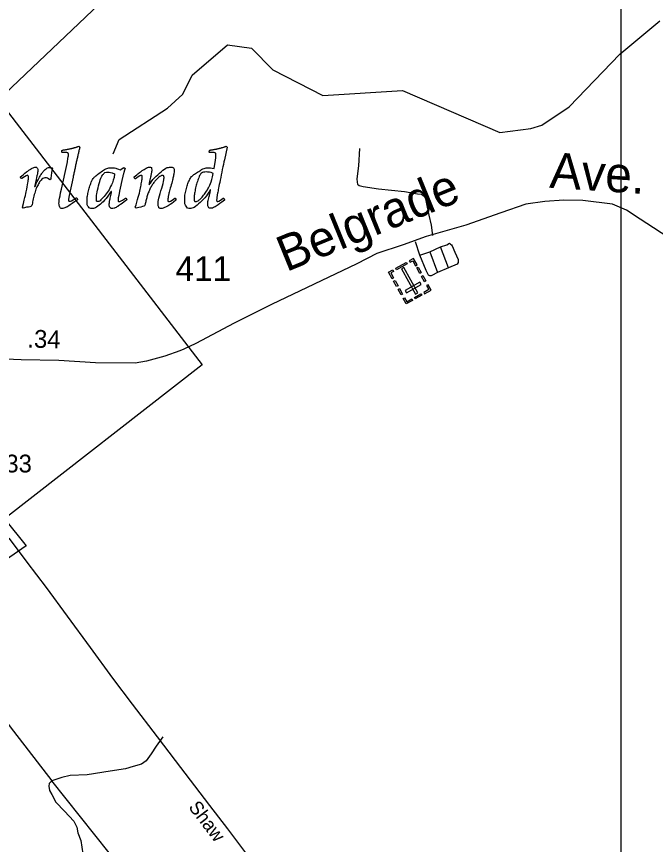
# Model space of a CAD drawing. Extents: x 2093524 to 2270757, y 289120 to 570408.
# Drawn here: x 2184051 to 2188536, y 373383 to 379193 of the extents above; entities that cross this region are included whole.
import ezdxf

# ---------------------------------------------------------------- set-up
doc = ezdxf.new("R2010")
doc.units = 0
for name, color, linetype in [('Exist Boundary Political City Limit New', 7, 'Continuous'), ('Exist Civil Demographics Community Label', 7, 'Continuous'), ('Exist Cultural Cemetery CELL', 7, 'Continuous'), ('Exist Hydrographic Creek Single Shore', 7, 'Continuous'), ('Exist Road Non-System Type 51', 7, 'Continuous'), ('Exist Road Primary NC Attributed', 7, 'Continuous'), ('Exist Road Primary NC Label', 7, 'Continuous'), ('Exist Road Primary NC Mileage Hundredths English Label', 7, 'Continuous'), ('Exist Road Primary NC Shield Number Label', 7, 'Continuous'), ('Exist Road Secondary Type 51 Attributed', 7, 'Continuous'), ('Exist Road Secondary Type 51 Label', 7, 'Continuous'), ('Exist Road Secondary Type 51 Number Label', 7, 'Continuous'), ('Exist Utilities Telephone Line', 7, 'Continuous'), ('Map Preparation Boundary City Limit Buffer Line', 7, 'Continuous'), ('Map Preparation Inset Cut Line', 7, 'Continuous')]:
    doc.layers.add(name, color=color, linetype=linetype)

msp = doc.modelspace()

# ---------------------------------------------------------------- linework, layer by layer
at = {"layer": 'Exist Boundary Political City Limit New'}
msp.add_lwpolyline([(2183431.5, 379259.2), (2184211.2, 379952.2), (2184724.2, 379372), (2183921.8, 378609.5), (2185353.2, 376748.4), (2183966.2, 375667), (2184118.8, 375479.7), (2183974, 375379)], dxfattribs=at)
at = {"layer": 'Exist Civil Demographics Community Label'}
for points in [[(2184487.6, 378282.8), (2184494.7, 378276.6)], [(2185522.9, 378282.8), (2185530, 378276.6), (2185509.6, 378188.1)], [(2184369.9, 378238.9), (2184367.7, 378241.4), (2184369.4, 378253.6), (2184372.2, 378256.1)], [(2185405.3, 378238.9), (2185403, 378241.4), (2185404.7, 378253.6), (2185407.6, 378256.1)], [(2184365.7, 377982.6), (2184405.1, 378162.6)], [(2185437.9, 378126.6), (2185447, 378186.4)], [(2184301.1, 378132.3), (2184303.1, 378129.4)], [(2184777, 378117.5), (2184803.1, 378132.9), (2184812.5, 378126)], [(2184088.8, 378056), (2184084.5, 378056.3), (2184079.2, 378065.7), (2184079.4, 378069.6)], [(2184291.5, 378052.6), (2184284.9, 378048.4)], [(2184447.3, 378065.1), (2184420.1, 377936.7)], [(2184795.2, 378064.3), (2184774.2, 377968.5)], [(2184885.4, 378054.1), (2184881.4, 378054.3), (2184875.7, 378064.3), (2184876, 378067.9)], [(2185425.7, 378067.4), (2185430.8, 378092.6)], [(2184176.4, 378000.8), (2184180.4, 378000.8)], [(2184469.7, 377922), (2184472.8, 377921.7)], [(2184472.8, 377921.7), (2184479.4, 377910.6), (2184478.2, 377906.9)], [(2184815, 377919.4), (2184818.4, 377919.4)], [(2184818.4, 377919.4), (2184824.7, 377908.4), (2184823.5, 377904.7)], [(2185161.2, 377919.1), (2185164.6, 377918.8), (2185170.8, 377907.8), (2185170, 377904.1)], [(2185501.4, 377919.4), (2185504.8, 377919.1), (2185510.7, 377908.1), (2185509.9, 377904.4)], [(2184097.3, 377848.3), (2184091.4, 377855.4)], [(2184890.8, 377848.6), (2184883.4, 377855.6)]]:
    msp.add_lwpolyline(points, dxfattribs=at)
for points, degree in [([(2184372.2, 378256.1), (2184434, 378263.8), (2184487.6, 378282.8)], 2), ([(2184494.7, 378276.6), (2184470.6, 378176.2), (2184447.3, 378065.1)], 2), ([(2185407.6, 378256.1), (2185468.8, 378263.8), (2185522.9, 378282.8)], 2), ([(2184405.1, 378162.6), (2184408.5, 378177.3), (2184412, 378198.2), (2184415.6, 378219), (2184415.6, 378224.1), (2184415.6, 378230.4), (2184412, 378234.2), (2184408.5, 378238), (2184398.7, 378238.3), (2184388.9, 378238.6), (2184369.9, 378238.9)], 3), ([(2185447, 378186.4), (2185450.9, 378212.8), (2185450.9, 378223.6), (2185450.9, 378231.2), (2185447.1, 378234.6), (2185443.3, 378238), (2185434.5, 378238.3), (2185425.7, 378238.6), (2185405.3, 378238.9)], 3), ([(2185509.6, 378188.1), (2185501.4, 378149.9), (2185477.3, 378030.5), (2185459.7, 377942.9), (2185456.9, 377921.1), (2185455.5, 377910.1), (2185455.5, 377905), (2185455.5, 377895.3), (2185461.4, 377895.3), (2185468.5, 377895.3), (2185501.4, 377919.4)], 3), ([(2184079.4, 378069.6), (2184128.8, 378110.5), (2184150.9, 378123.5), (2184173, 378136.5), (2184183.5, 378136.5), (2184191.7, 378136.5), (2184195.9, 378130.2), (2184200.2, 378123.8), (2184200.2, 378115), (2184200.2, 378105.4), (2184197.9, 378094), (2184195.7, 378082.7), (2184176.4, 378000.8)], 3), ([(2184180.4, 378000.8), (2184193.7, 378031.9), (2184208.7, 378059.7), (2184223.7, 378087.5), (2184238.2, 378105.2), (2184252.6, 378122.9), (2184263.4, 378128.6), (2184274.2, 378134.3), (2184286.4, 378134.3), (2184294, 378134.3), (2184301.1, 378132.3)], 3), ([(2184303.1, 378129.4), (2184298.8, 378116.4), (2184295.1, 378091.7), (2184291.5, 378067.1), (2184291.5, 378052.6)], 3), ([(2184823.5, 377904.7), (2184772.2, 377867), (2184753.1, 377856.5), (2184734, 377846), (2184721.2, 377846), (2184712.1, 377846), (2184706.9, 377853.7), (2184701.6, 377861.3), (2184701.6, 377872.9), (2184701.6, 377884.8), (2184706.2, 377907.5), (2184710.7, 377930.2), (2184725.7, 377990), (2184678.1, 377908.4), (2184640.1, 377877), (2184602.2, 377845.7), (2184578.1, 377845.7), (2184565, 377845.7), (2184555.5, 377857.3), (2184546, 377869), (2184546, 377899.3), (2184546, 377925.9), (2184554, 377961.4), (2184561.9, 377996.8), (2184576.4, 378033.1), (2184583.7, 378051.2), (2184593.8, 378062.4), (2184603.9, 378073.6), (2184637.3, 378098), (2184670.8, 378122.4), (2184684.8, 378127.5), (2184698.8, 378132.6), (2184716.4, 378132.6), (2184728.9, 378132.6), (2184745.9, 378128.7), (2184762.9, 378124.9), (2184777, 378117.5)], 3), ([(2184812.5, 378126), (2184805.4, 378109.3), (2184795.2, 378064.3)], 2), ([(2184876, 378067.9), (2184890.8, 378080.4), (2184910.3, 378095.6), (2184929.9, 378110.7), (2184945.8, 378120.8), (2184961.6, 378130.9), (2184969.6, 378133.6), (2184977.5, 378136.3), (2184984, 378136.3), (2184999.6, 378136.3), (2184999.6, 378117.8), (2184999.6, 378104.5), (2184994.5, 378079.1), (2184989.4, 378053.8), (2184973.3, 377992.8), (2185005.3, 378052.1), (2185053.9, 378094), (2185102.5, 378136), (2185132.8, 378136), (2185156.9, 378136), (2185156.9, 378109), (2185156.9, 378094.3), (2185150.4, 378066.9), (2185143.9, 378039.6), (2185129.4, 377986.6), (2185119.8, 377951.4), (2185116.3, 377931.7), (2185112.7, 377912), (2185112.7, 377906.4), (2185112.7, 377895.9), (2185119.5, 377895.9), (2185130.6, 377895.9), (2185161.2, 377919.1)], 3), ([(2185509.9, 377904.4), (2185457.2, 377864.4), (2185440.9, 377856.1), (2185424.6, 377847.7), (2185413.5, 377847.7), (2185403.6, 377847.7), (2185398.1, 377855.9), (2185392.5, 377864.1), (2185392.5, 377874.9), (2185392.5, 377890.8), (2185403.3, 377933), (2185408.7, 377954.8), (2185417.5, 377993.1), (2185385.2, 377931.3), (2185340.4, 377889.1), (2185295.6, 377846.9), (2185267.5, 377846.9), (2185250.8, 377846.9), (2185241.2, 377862.2), (2185231.5, 377877.5), (2185231.5, 377903.8), (2185231.5, 377939), (2185240.6, 377977.2), (2185249.7, 378015.5), (2185262, 378040.7), (2185274.3, 378066), (2185283.3, 378074.2), (2185292.2, 378082.4), (2185322.1, 378102), (2185352, 378121.5), (2185367, 378127), (2185382.1, 378132.6), (2185399.1, 378132.6), (2185414.9, 378132.6), (2185437.9, 378126.6)], 3), ([(2185430.8, 378092.6), (2185410.1, 378102.5), (2185382.1, 378102.5), (2185360.2, 378102.5), (2185349.9, 378095), (2185339.5, 378087.5), (2185326.6, 378053.1), (2185313.7, 378018.6), (2185305.8, 377980.6), (2185297.9, 377942.7), (2185297.9, 377914.9), (2185297.9, 377894.8), (2185308.4, 377894.8), (2185318, 377894.8), (2185332.7, 377906.1), (2185347.5, 377917.4), (2185369.4, 377946.5), (2185391.4, 377975.5), (2185405.9, 378008), (2185420.3, 378040.4), (2185425.7, 378067.4)], 3), ([(2184091.4, 377855.4), (2184113.7, 377931), (2184123.8, 377986.4), (2184133.9, 378041.9), (2184133.9, 378064.5), (2184133.9, 378079), (2184127.3, 378079), (2184119.4, 378079), (2184088.8, 378056)], 3), ([(2184284.9, 378048.4), (2184271.6, 378060.6), (2184255.2, 378060.6), (2184241.3, 378060.6), (2184229, 378051.2), (2184216.6, 378041.9), (2184201.6, 378013), (2184186.6, 377984), (2184175.5, 377943.9), (2184164.5, 377903.8), (2184159.4, 377860.5), (2184144.6, 377857.9), (2184127.2, 377855.5), (2184109.8, 377853.1), (2184097.3, 377848.3)], 3), ([(2184738.8, 378088.6), (2184713.6, 378101.4), (2184692.3, 378101.4), (2184670.2, 378101.4), (2184656.6, 378083.8), (2184643, 378066.2), (2184627.1, 378005.6), (2184611.2, 377944.9), (2184611.2, 377915.7), (2184611.2, 377894.5), (2184622.6, 377894.5), (2184634.5, 377894.5), (2184665.1, 377930.2), (2184695.7, 377965.9), (2184715.4, 378009.3), (2184735.1, 378052.6), (2184738.8, 378088.6)], 3), ([(2184883.4, 377855.6), (2184892.2, 377877.7), (2184906.1, 377929.5), (2184920, 377981.2), (2184926.3, 378019.5), (2184932.7, 378057.7), (2184932.7, 378068.2), (2184932.7, 378077.9), (2184926.2, 378077.9), (2184917.4, 378077.9), (2184885.4, 378054.1)], 3), ([(2185170, 377904.1), (2185121.5, 377867.5), (2185100.5, 377857.2), (2185079.5, 377846.9), (2185064.5, 377846.9), (2185052.6, 377846.9), (2185048.5, 377856.1), (2185044.4, 377865.3), (2185044.4, 377875.2), (2185044.4, 377898.2), (2185064.2, 377968.7), (2185086.1, 378045.3), (2185086.1, 378066.5), (2185086.1, 378078.1), (2185075, 378078.1), (2185069.9, 378078.1), (2185061, 378073.6), (2185052.1, 378069.1), (2185034.9, 378051.4), (2185017.8, 378033.6), (2185003.4, 378011.3), (2184989.1, 377988.9), (2184978.5, 377962.8), (2184967.9, 377936.7), (2184960.8, 377906.8), (2184953.7, 377876.9), (2184952, 377859.3), (2184916, 377856.5), (2184890.8, 377848.6)], 3), ([(2184478.2, 377906.9), (2184415.3, 377862.4), (2184398.6, 377854.6), (2184381.9, 377846.9), (2184371.1, 377846.9), (2184358.9, 377846.9), (2184353.8, 377856.6), (2184348.7, 377866.4), (2184348.7, 377879.2), (2184348.7, 377905), (2184365.7, 377982.6)], 3), ([(2184420.1, 377936.7), (2184416.4, 377919.4), (2184416.4, 377908.9), (2184416.4, 377896.7), (2184424.1, 377896.7), (2184435.1, 377896.7), (2184469.7, 377922)], 3), ([(2184774.2, 377968.5), (2184763.2, 377917.4), (2184763.2, 377906.1), (2184763.2, 377895), (2184770.5, 377895), (2184779.6, 377895), (2184815, 377919.4)], 3)]:
    msp.add_open_spline(points, degree=degree, dxfattribs=at)
at = {"layer": 'Exist Cultural Cemetery CELL'}
for points in [[(2186792.2, 377457.6), (2186718, 377416.4), (2186712.5, 377426.4), (2186786.7, 377467.5)], [(2186808, 377479.4), (2186813.6, 377469.3), (2186832.8, 377480), (2186852.4, 377444.7), (2186862.1, 377450.1), (2186837, 377495.4)], [(2186691.7, 377415), (2186697.3, 377405), (2186678.1, 377394.3), (2186697.7, 377359), (2186687.9, 377353.6), (2186662.8, 377399)], [(2186850.8, 377245.5), (2186867.1, 377254.6), (2186768.8, 377432), (2186752.5, 377422.9)], [(2186870.8, 377434.3), (2186891.8, 377396.4), (2186881.9, 377390.9), (2186860.9, 377428.8)], [(2186903.4, 377375.5), (2186924.4, 377337.6), (2186914.4, 377332.1), (2186893.4, 377370)], [(2186707.7, 377341.3), (2186728.7, 377303.4), (2186718.8, 377297.9), (2186697.8, 377335.7)], [(2186891.6, 377312.5), (2186882.6, 377328.8), (2186779.6, 377271.8), (2186788.7, 377255.4)], [(2186939.3, 377310.6), (2186929.4, 377305.1), (2186945, 377277), (2186909.5, 377257.3), (2186914.9, 377247.6), (2186960.3, 377272.8)], [(2186739.7, 377283.6), (2186760.7, 377245.7), (2186750.7, 377240.2), (2186729.7, 377278.1)], [(2186895.5, 377236.9), (2186850.2, 377211.7), (2186844.7, 377221.7), (2186890, 377246.8)], [(2186765.1, 377214.1), (2186775, 377219.6), (2186790.6, 377191.5), (2186826.1, 377211.2), (2186831.5, 377201.4), (2186786.1, 377176.3)]]:
    msp.add_lwpolyline(points, close=True, dxfattribs=at)
at = {"layer": 'Exist Hydrographic Creek Single Shore'}
for points in [[(2187739.2, 378431.9), (2187930.3, 378559.3), (2188286.3, 378929.5), (2188567.2, 379163.3)], [(2184729.3, 378229.3), (2184770.3, 378330.1), (2185110.3, 378549.7), (2185218.3, 378649.3), (2185284.1, 378782.4), (2185532.3, 378994), (2185699.2, 378971), (2185850.3, 378820.4), (2186201.3, 378639.6), (2186759.3, 378674.4), (2187443.3, 378378.7), (2187660.3, 378407.2), (2187739.2, 378431.9)]]:
    msp.add_lwpolyline(points, dxfattribs=at)
at = {"layer": 'Exist Road Non-System Type 51'}
for p, q in [((2186881.7, 377518.9), (2186851.2, 377612.7)), ((2186881.7, 377518.9), (2186951.6, 377541.3)), ((2186951.6, 377541.3), (2187027.3, 377577.6)), ((2186951.6, 377541.3), (2187006.3, 377397.7)), ((2187084.1, 377430.1), (2187027.3, 377577.6)), ((2187084.1, 377430.1), (2187006.3, 377397.7))]:
    msp.add_line(p, q, dxfattribs=at)
for points in [[(2186457.7, 378268.2), (2186452.3, 378146.1), (2186438.9, 378054.2), (2186443, 378030.2), (2186445.1, 378016.3), (2186457.1, 378008.3), (2186483.2, 378000.4), (2186591.3, 377985), (2186775.3, 377966.2), (2186865.3, 377948.6), (2186893.3, 377946.8), (2186913.4, 377932.8), (2186921.6, 377914.9), (2186929.7, 377879.1), (2186944.1, 377799), (2186962.5, 377729.3), (2186970.9, 377657.3)], [(2187027.3, 377577.6), (2187071.4, 377591.9), (2187091.2, 377601.9), (2187097.2, 377596), (2187103.4, 377592.1), (2187109.4, 377584.2), (2187127.5, 377540.2), (2187149.9, 377488.4), (2187151.9, 377478.3), (2187150.1, 377466.4), (2187144.1, 377456.3), (2187084.1, 377430.1)], [(2187006.3, 377397.7), (2186966.5, 377375.5), (2186960.6, 377373.4), (2186952.6, 377373.3), (2186946.5, 377375.3), (2186942.6, 377379.3), (2186926.4, 377411.2), (2186881.7, 377518.9)], [(2185077.4, 374138), (2185031.7, 374071.8), (2184996.1, 374019.5), (2184960.5, 373969.4), (2184928.4, 373947.2), (2184868.7, 373930.8), (2184814.8, 373912.5), (2184706.9, 373898.1), (2184547.2, 373871), (2184427.1, 373866.4), (2184369.2, 373852.2), (2184299.4, 373829.8)], [(2184299.4, 373829.8), (2184279.6, 373809.6), (2184277.6, 373791.6), (2184281.8, 373761.5), (2184297.9, 373733.8), (2184326.2, 373679.9), (2184386.5, 373616.3), (2184452.9, 373546.8), (2184473.3, 373502.8), (2184481.3, 373464.8), (2184501.6, 373411), (2184516.2, 373317.2)]]:
    msp.add_lwpolyline(points, dxfattribs=at)
at = {"layer": 'Exist Road Primary NC Attributed'}
msp.add_lwpolyline([(2188669.5, 377613.6), (2188429.5, 377772.4), (2188332.7, 377835.3), (2188233.4, 377876.4), (2188025.3, 377903.1), (2187892.2, 377905.5), (2187759, 377895.8), (2187625.9, 377876.4), (2187451.6, 377815.9), (2187204.8, 377728.8), (2186925.2, 377650.1), (2186765.5, 377592.1), (2186579.1, 377531.5), (2186438.7, 377458.9), (2185839.9, 377172.6), (2185578.8, 377041.2), (2185309.8, 376899.8), (2185224.7, 376859.8), (2185198, 376847.2), (2185092.2, 376810.5), (2184962.5, 376773.9), (2184882.7, 376759.5), (2184604.8, 376763.8), (2184348.7, 376778.3), (2184082.7, 376785), (2183864.7, 376793.7)], dxfattribs=at)
at = {"layer": 'Exist Road Secondary Type 51 Attributed'}
msp.add_lwpolyline([(2185688.5, 373285.9), (2185533.5, 373492.9), (2185408.5, 373656.2), (2185166.8, 373970.7), (2185040, 374138), (2184864.8, 374366.9), (2184725.8, 374550), (2184570.5, 374765.1), (2184409.5, 374984), (2184260.4, 375187.2), (2184125.3, 375364.4), (2184051.1, 375463.4), (2184000, 375531.5)], dxfattribs=at)
at = {"layer": 'Exist Utilities Telephone Line'}
for points in [[(2183270.2, 375179.4), (2183628.8, 374699.6), (2184029.6, 374178.1), (2184299.4, 373829.8)], [(2189780.9, 366651.5), (2188344.1, 368600.9), (2188279.5, 368686.5), (2188174.4, 368811.9), (2187932.5, 369133.9), (2187791.7, 369324.9), (2187590.1, 369585.7), (2186879.3, 370503.4), (2186468.5, 371024.9), (2185993.2, 371638.1), (2185564.2, 372179.3), (2185113.1, 372784.6), (2184702.1, 373324.1), (2184299.4, 373829.8)]]:
    msp.add_lwpolyline(points, dxfattribs=at)
at = {"layer": 'Map Preparation Boundary City Limit Buffer Line'}
msp.add_lwpolyline([(2183431.5, 379259.2), (2184211.2, 379952.2), (2184724.2, 379372), (2183921.8, 378609.5), (2185353.2, 376748.4), (2183966.2, 375667), (2184118.8, 375479.7), (2183974, 375379)], dxfattribs=at)
at = {"layer": 'Map Preparation Inset Cut Line'}
msp.add_lwpolyline([(2175787.7, 385855.4), (2188292.5, 385855.4), (2188292.5, 372834.1), (2175787.7, 372834.1)], close=True, dxfattribs=at)

# ---------------------------------------------------------------- texts
at = {"layer": 'Exist Road Primary NC Label'}
for s, rotation, p in [('Ave.', 356.20651, (2187788.1, 377992.2)), ('Belgrade', 22.20304, (2185943.5, 377398.9))]:
    msp.add_text(s, height=250, rotation=rotation, dxfattribs=at).set_placement(p)
at = {"layer": 'Exist Road Primary NC Mileage Hundredths English Label'}
msp.add_text('.34', height=125, rotation=358.55881, dxfattribs=at).set_placement((2184125.8, 376870.6))
at = {"layer": 'Exist Road Primary NC Shield Number Label'}
msp.add_text('411', height=175, dxfattribs=at).set_placement((2185166.8, 377336.4))
at = {"layer": 'Exist Road Secondary Type 51 Label'}
msp.add_text('Shaw', height=95, rotation=307.42531, dxfattribs=at).set_placement((2185253.8, 373643.4))
at = {"layer": 'Exist Road Secondary Type 51 Number Label'}
msp.add_text('1133', height=125, dxfattribs=at).set_placement((2183786.4, 375993.6))

doc.saveas('drawing.dxf')
